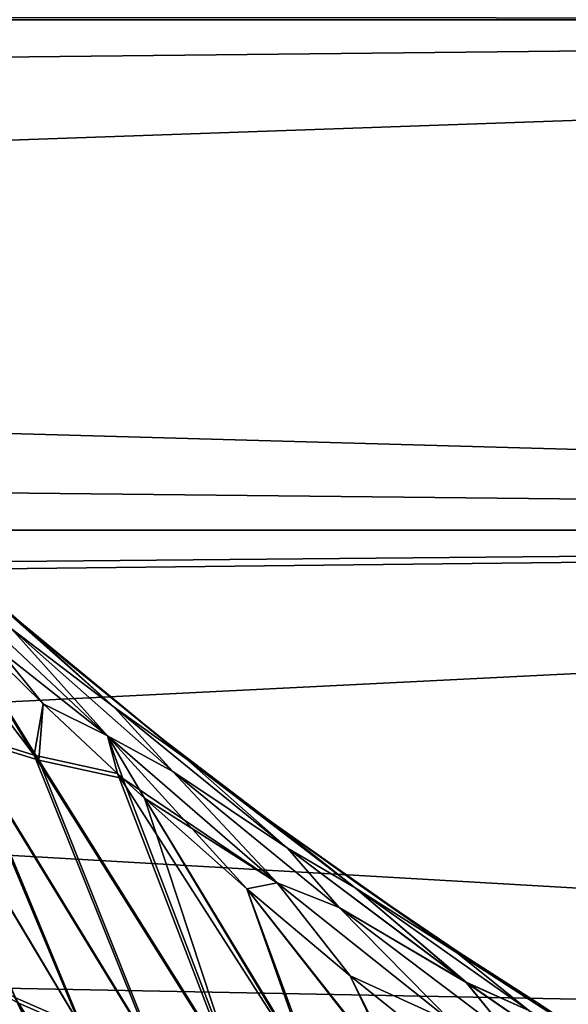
# Model space of a CAD drawing. Header units: metres. Extents: x -46 to 104, y -30 to 30.
# Tile 280 of 656: x 12.032 to 12.666, y 5.264 to 6.403. Entities that reach past the tile are written whole.
import ezdxf

# ---------------------------------------------------------------- set-up
doc = ezdxf.new("R2010")
doc.units = ezdxf.units.M
doc.layers.add('solid_26_000_502_XXX', color=7, linetype='CONTINUOUS')

msp = doc.modelspace()

# ---------------------------------------------------------------- linework, layer by layer
at = {"layer": 'solid_26_000_502_XXX'}
for points in [[(16, 6.403125, -11.313708), (-38.5, 6.403125, -11.313708), (-38.5, 6.97705, -10.969082)], [(16, 6.97705, -10.969082), (16, 6.403125, -11.313708), (-38.5, 6.97705, -10.969082)], [(16, 6.97705, 622.969055), (-38.5, 6.97705, 622.969055), (-38.5, 6.403125, 623.313721)], [(16, 6.403125, 623.313721), (16, 6.97705, 622.969055), (-38.5, 6.403125, 623.313721)], [(16, 6.97705, 601.030945), (16, 6.403125, 600.686279), (5.97814, 6.727696, 600.876221)], [(6.31825, 6.409347, 11.310184), (16, 6.403125, 11.313708), (16, 6.97705, 10.969082)], [(16, 6.403125, 600.686279), (6.318253, 6.409344, 600.689819), (5.97814, 6.727696, 600.876221)], [(6.31825, 6.409347, 11.310184), (6.639754, 6.075634, 11.492896), (16, 6.403125, 11.313708)], [(16, 6.403125, 600.686279), (6.639758, 6.07563, 600.50708), (6.318253, 6.409344, 600.689819)], [(16, 5.812219, -11.628332), (-38.5, 5.812219, -11.628332), (-38.5, 6.403125, -11.313708)], [(16, 6.403125, -11.313708), (16, 5.812219, -11.628332), (-38.5, 6.403125, -11.313708)], [(16, 6.403125, 623.313721), (-38.5, 6.403125, 623.313721), (-38.5, 5.812219, 623.628357)], [(16, 5.812219, 623.628357), (16, 6.403125, 623.313721), (-38.5, 5.812219, 623.628357)], [(6.639754, 6.075634, 11.492896), (16, 5.812219, 11.628332), (16, 6.403125, 11.313708)], [(16, 6.403125, 600.686279), (16, 5.812219, 600.371643), (6.639758, 6.07563, 600.50708)], [(6.639754, 6.075634, 11.492896), (6.940229, 5.729996, 11.669068), (16, 5.812219, 11.628332)], [(16, 5.812219, 600.371643), (6.940232, 5.729993, 600.330933), (6.639758, 6.07563, 600.50708)], [(11.829924, 5.841033, 307.579437), (11.959074, 5.579673, 307.767029), (12.048187, 5.552068, 307.654297)], [(11.943241, 5.72435, 307.566864), (11.829924, 5.841033, 307.579437), (12.048187, 5.552068, 307.654297)], [(16, 5.205901, -11.91212), (-38.5, 5.205901, -11.91212), (-38.5, 5.812219, -11.628332)], [(16, 5.812219, -11.628332), (16, 5.205901, -11.91212), (-38.5, 5.812219, -11.628332)], [(16, 5.812219, 623.628357), (-38.5, 5.812219, 623.628357), (-38.5, 5.205901, 623.912109)], [(16, 5.205901, 623.912109), (16, 5.812219, 623.628357), (-38.5, 5.205901, 623.912109)], [(6.940229, 5.729996, 11.669068), (7.219187, 5.374297, 11.8371), (16, 5.812219, 11.628332)], [(16, 5.812219, 600.371643), (16, 5.205901, 600.087891), (6.940232, 5.729993, 600.330933)], [(7.219187, 5.374297, 11.8371), (16, 5.205901, 11.91212), (16, 5.812219, 11.628332)], [(11.946657, 5.779159, 288.596985), (11.977287, 5.753892, 288.645477), (12.033497, 5.704944, 288.661591)], [(11.946657, 5.779159, 288.596985), (12.033497, 5.704944, 288.661591), (12.140685, 5.607717, 288.612762)], [(11.946657, 5.779159, 288.596985), (12.140685, 5.607717, 288.612762), (12.022192, 5.698207, 288.547333)], [(11.946659, 5.779157, 307.403015), (12.140689, 5.607714, 307.387238), (11.976992, 5.754154, 307.354614)], [(12.022182, 5.698216, 307.452667), (12.140689, 5.607714, 307.387238), (11.946659, 5.779157, 307.403015)], [(11.977287, 5.753892, 288.645477), (11.976992, 5.754154, 307.354614), (12.033499, 5.704943, 307.338409)], [(12.140689, 5.607714, 307.387238), (12.033499, 5.704943, 307.338409), (11.976992, 5.754154, 307.354614)], [(11.943853, 5.752131, 288.485474), (12.133185, 5.574225, 288.503174), (11.94324, 5.724352, 288.433136)], [(11.943832, 5.752152, 307.514526), (11.943241, 5.72435, 307.566864), (12.05856, 5.61149, 307.554657)], [(11.943832, 5.752152, 307.514526), (12.05856, 5.61149, 307.554657), (12.133167, 5.574242, 307.496826)], [(11.943832, 5.752152, 307.514526), (12.133167, 5.574242, 307.496826), (12.022182, 5.698216, 307.452667)], [(12.022192, 5.698207, 288.547333), (12.133185, 5.574225, 288.503174), (11.943853, 5.752131, 288.485474)], [(12.033497, 5.704944, 288.661591), (11.977287, 5.753892, 288.645477), (12.033499, 5.704943, 307.338409)], [(16, 5.205901, 600.087891), (7.219186, 5.374298, 600.162903), (6.940232, 5.729993, 600.330933)], [(11.94324, 5.724352, 288.433136), (12.053796, 5.546106, 288.345917), (11.964026, 5.573633, 288.232727)], [(11.94324, 5.724352, 288.433136), (12.05856, 5.611491, 288.445343), (12.053796, 5.546106, 288.345917)], [(12.133185, 5.574225, 288.503174), (12.05856, 5.611491, 288.445343), (11.94324, 5.724352, 288.433136)], [(11.943241, 5.72435, 307.566864), (12.048187, 5.552068, 307.654297), (12.05856, 5.61149, 307.554657)], [(12.022182, 5.698216, 307.452667), (12.208662, 5.533263, 307.437531), (12.140689, 5.607714, 307.387238)], [(12.133167, 5.574242, 307.496826), (12.208662, 5.533263, 307.437531), (12.022182, 5.698216, 307.452667)], [(12.022192, 5.698207, 288.547333), (12.20867, 5.533257, 288.562469), (12.133185, 5.574225, 288.503174)], [(12.140685, 5.607717, 288.612762), (12.20867, 5.533257, 288.562469), (12.022192, 5.698207, 288.547333)], [(12.033497, 5.704944, 288.661591), (12.033499, 5.704943, 307.338409), (12.086563, 5.66006, 307.323608)], [(12.086848, 5.659823, 288.676453), (12.033497, 5.704944, 288.661591), (12.086563, 5.66006, 307.323608)], [(12.223598, 5.548048, 288.675232), (12.033497, 5.704944, 288.661591), (12.086848, 5.659823, 288.676453)], [(12.223598, 5.548048, 288.675232), (12.140685, 5.607717, 288.612762), (12.033497, 5.704944, 288.661591)], [(12.223601, 5.548045, 307.324768), (12.086563, 5.66006, 307.323608), (12.033499, 5.704943, 307.338409)], [(12.140689, 5.607714, 307.387238), (12.223601, 5.548045, 307.324768), (12.033499, 5.704943, 307.338409)], [(12.086848, 5.659823, 288.676453), (12.086563, 5.66006, 307.323608), (12.198034, 5.569778, 307.29364)], [(12.223601, 5.548045, 307.324768), (12.198034, 5.569778, 307.29364), (12.086563, 5.66006, 307.323608)], [(12.198306, 5.569565, 288.706451), (12.086848, 5.659823, 288.676453), (12.198034, 5.569778, 307.29364)], [(12.223598, 5.548048, 288.675232), (12.086848, 5.659823, 288.676453), (12.198306, 5.569565, 288.706451)], [(11.877581, 5.613681, 307.883728), (12.025794, 5.271533, 308.141083), (12.10176, 5.238324, 308.02478)], [(11.959074, 5.579673, 307.767029), (11.877581, 5.613681, 307.883728), (12.10176, 5.238324, 308.02478)], [(12.105902, 5.232344, 287.974365), (11.881944, 5.607627, 288.115509), (11.964026, 5.573633, 288.232727)], [(12.105902, 5.232344, 287.974365), (12.02951, 5.265547, 287.857666), (11.881944, 5.607627, 288.115509)], [(12.05856, 5.61149, 307.554657), (12.048187, 5.552068, 307.654297), (12.144521, 5.5309, 307.546143)], [(12.05856, 5.611491, 288.445343), (12.150833, 5.525098, 288.454468), (12.053796, 5.546106, 288.345917)], [(12.133185, 5.574225, 288.503174), (12.150833, 5.525098, 288.454468), (12.05856, 5.611491, 288.445343)], [(12.133167, 5.574242, 307.496826), (12.05856, 5.61149, 307.554657), (12.144521, 5.5309, 307.546143)], [(12.140685, 5.607717, 288.612762), (12.341287, 5.44425, 288.626038), (12.20867, 5.533257, 288.562469)], [(12.223598, 5.548048, 288.675232), (12.341287, 5.44425, 288.626038), (12.140685, 5.607717, 288.612762)], [(12.140689, 5.607714, 307.387238), (12.341291, 5.444246, 307.373962), (12.223601, 5.548045, 307.324768)], [(12.208662, 5.533263, 307.437531), (12.341291, 5.444246, 307.373962), (12.140689, 5.607714, 307.387238)], [(11.959074, 5.579673, 307.767029), (12.10176, 5.238324, 308.02478), (12.185275, 5.210864, 307.912231)], [(12.048187, 5.552068, 307.654297), (11.959074, 5.579673, 307.767029), (12.185275, 5.210864, 307.912231)], [(12.189897, 5.204934, 288.08728), (11.964026, 5.573633, 288.232727), (12.053796, 5.546106, 288.345917)], [(12.189897, 5.204934, 288.08728), (12.105902, 5.232344, 287.974365), (11.964026, 5.573633, 288.232727)], [(12.133167, 5.574242, 307.496826), (12.144521, 5.5309, 307.546143), (12.17587, 5.502241, 307.543152)], [(12.133167, 5.574242, 307.496826), (12.17587, 5.502241, 307.543152), (12.294333, 5.397408, 307.532379)], [(12.133167, 5.574242, 307.496826), (12.294333, 5.397408, 307.532379), (12.329437, 5.404207, 307.480988)], [(12.133167, 5.574242, 307.496826), (12.329437, 5.404207, 307.480988), (12.208662, 5.533263, 307.437531)], [(12.133185, 5.574225, 288.503174), (12.329452, 5.404195, 288.519012), (12.150833, 5.525098, 288.454468)], [(12.20867, 5.533257, 288.562469), (12.329452, 5.404195, 288.519012), (12.133185, 5.574225, 288.503174)], [(12.198306, 5.569565, 288.706451), (12.198034, 5.569778, 307.29364), (12.310932, 5.483559, 307.265015)], [(12.223601, 5.548045, 307.324768), (12.310932, 5.483559, 307.265015), (12.198034, 5.569778, 307.29364)], [(12.311191, 5.483367, 288.735046), (12.198306, 5.569565, 288.706451), (12.310932, 5.483559, 307.265015)], [(12.223598, 5.548048, 288.675232), (12.198306, 5.569565, 288.706451), (12.311191, 5.483367, 288.735046)], [(12.048187, 5.552068, 307.654297), (12.185275, 5.210864, 307.912231), (12.275913, 5.189294, 307.804016)], [(12.144521, 5.5309, 307.546143), (12.048187, 5.552068, 307.654297), (12.275913, 5.189294, 307.804016)], [(12.28106, 5.183457, 288.195831), (12.053796, 5.546106, 288.345917), (12.150833, 5.525098, 288.454468)], [(12.28106, 5.183457, 288.195831), (12.189897, 5.204934, 288.08728), (12.053796, 5.546106, 288.345917)], [(12.223598, 5.548048, 288.675232), (12.311191, 5.483367, 288.735046), (12.324956, 5.473199, 288.738434)], [(12.223598, 5.548048, 288.675232), (12.324956, 5.473199, 288.738434), (12.419505, 5.398498, 288.686096)], [(12.223598, 5.548048, 288.675232), (12.419505, 5.398498, 288.686096), (12.341287, 5.44425, 288.626038)], [(12.223601, 5.548045, 307.324768), (12.41951, 5.398494, 307.313904), (12.310932, 5.483559, 307.265015)], [(12.341291, 5.444246, 307.373962), (12.41951, 5.398494, 307.313904), (12.223601, 5.548045, 307.324768)], [(12.144521, 5.5309, 307.546143), (12.275913, 5.189294, 307.804016), (12.373213, 5.173723, 307.700623)], [(12.17587, 5.502241, 307.543152), (12.144521, 5.5309, 307.546143), (12.373213, 5.173723, 307.700623)], [(12.208662, 5.533263, 307.437531), (12.401224, 5.375742, 307.424652), (12.341291, 5.444246, 307.373962)], [(12.329437, 5.404207, 307.480988), (12.401224, 5.375742, 307.424652), (12.208662, 5.533263, 307.437531)], [(12.20867, 5.533257, 288.562469), (12.401229, 5.375739, 288.575348), (12.329452, 5.404195, 288.519012)], [(12.341287, 5.44425, 288.626038), (12.401229, 5.375739, 288.575348), (12.20867, 5.533257, 288.562469)], [(12.28106, 5.183457, 288.195831), (12.150833, 5.525098, 288.454468), (12.175869, 5.502242, 288.456848)], [(12.329452, 5.404195, 288.519012), (12.175869, 5.502242, 288.456848), (12.150833, 5.525098, 288.454468)], [(12.378926, 5.168025, 288.299469), (12.28106, 5.183457, 288.195831), (12.175869, 5.502242, 288.456848)], [(12.294331, 5.39741, 288.467621), (12.378926, 5.168025, 288.299469), (12.175869, 5.502242, 288.456848)], [(12.329452, 5.404195, 288.519012), (12.294331, 5.39741, 288.467621), (12.175869, 5.502242, 288.456848)], [(12.294333, 5.397408, 307.532379), (12.17587, 5.502241, 307.543152), (12.373213, 5.173723, 307.700623)], [(12.311191, 5.483367, 288.735046), (12.310932, 5.483559, 307.265015), (12.324957, 5.473198, 307.261566)], [(12.41951, 5.398494, 307.313904), (12.324957, 5.473198, 307.261566), (12.310932, 5.483559, 307.265015)], [(12.324956, 5.473199, 288.738434), (12.311191, 5.483367, 288.735046), (12.324957, 5.473198, 307.261566)], [(12.324956, 5.473199, 288.738434), (12.324957, 5.473198, 307.261566), (12.425023, 5.401428, 307.237823)], [(12.425269, 5.401256, 288.762238), (12.324956, 5.473199, 288.738434), (12.425023, 5.401428, 307.237823)], [(12.537917, 5.322959, 288.747528), (12.324956, 5.473199, 288.738434), (12.425269, 5.401256, 288.762238)], [(12.537917, 5.322959, 288.747528), (12.419505, 5.398498, 288.686096), (12.324956, 5.473199, 288.738434)], [(12.537918, 5.322958, 307.252472), (12.425023, 5.401428, 307.237823), (12.324957, 5.473198, 307.261566)], [(12.41951, 5.398494, 307.313904), (12.537918, 5.322958, 307.252472), (12.324957, 5.473198, 307.261566)], [(12.341287, 5.44425, 288.626038), (12.548026, 5.289153, 288.636017), (12.401229, 5.375739, 288.575348)], [(12.419505, 5.398498, 288.686096), (12.548026, 5.289153, 288.636017), (12.341287, 5.44425, 288.626038)], [(12.341291, 5.444246, 307.373962), (12.548032, 5.289149, 307.363983), (12.41951, 5.398494, 307.313904)], [(12.401224, 5.375742, 307.424652), (12.548032, 5.289149, 307.363983), (12.341291, 5.444246, 307.373962)], [(11.846859, 5.403822, 308.506348), (12.01192, 5.034335, 308.723328), (12.065268, 4.984498, 308.588501)], [(11.898017, 5.354494, 308.382477), (11.846859, 5.403822, 308.506348), (12.065268, 4.984498, 308.588501)], [(12.329452, 5.404195, 288.519012), (12.413918, 5.296745, 288.477386), (12.294331, 5.39741, 288.467621)], [(12.329437, 5.404207, 307.480988), (12.294333, 5.397408, 307.532379), (12.413921, 5.296742, 307.522614)], [(12.329437, 5.404207, 307.480988), (12.413921, 5.296742, 307.522614), (12.53226, 5.242502, 307.467834)], [(12.329437, 5.404207, 307.480988), (12.53226, 5.242502, 307.467834), (12.401224, 5.375742, 307.424652)], [(12.329452, 5.404195, 288.519012), (12.532271, 5.242493, 288.532166), (12.413918, 5.296745, 288.477386)], [(12.401229, 5.375739, 288.575348), (12.532271, 5.242493, 288.532166), (12.329452, 5.404195, 288.519012)], [(12.425269, 5.401256, 288.762238), (12.425023, 5.401428, 307.237823), (12.539919, 5.323496, 307.212372)], [(12.537918, 5.322958, 307.252472), (12.539919, 5.323496, 307.212372), (12.425023, 5.401428, 307.237823)], [(12.540154, 5.323342, 288.787659), (12.425269, 5.401256, 288.762238), (12.539919, 5.323496, 307.212372)], [(12.537917, 5.322959, 288.747528), (12.425269, 5.401256, 288.762238), (12.540154, 5.323342, 288.787659)], [(12.068107, 4.978549, 287.409424), (11.849664, 5.398064, 287.490967), (11.901061, 5.34862, 287.615356)], [(12.068107, 4.978549, 287.409424), (12.014548, 5.02847, 287.274139), (11.849664, 5.398064, 287.490967)], [(12.294331, 5.39741, 288.467621), (12.482991, 5.158717, 288.397675), (12.378926, 5.168025, 288.299469)], [(12.294331, 5.39741, 288.467621), (12.413918, 5.296745, 288.477386), (12.482991, 5.158717, 288.397675)], [(12.294333, 5.397408, 307.532379), (12.373213, 5.173723, 307.700623), (12.476677, 5.16423, 307.602631)], [(12.413921, 5.296742, 307.522614), (12.294333, 5.397408, 307.532379), (12.476677, 5.16423, 307.602631)], [(12.419505, 5.398498, 288.686096), (12.620688, 5.256741, 288.69339), (12.548026, 5.289153, 288.636017)], [(12.537917, 5.322959, 288.747528), (12.620688, 5.256741, 288.69339), (12.419505, 5.398498, 288.686096)], [(12.41951, 5.398494, 307.313904), (12.620692, 5.256738, 307.30661), (12.537918, 5.322958, 307.252472)], [(12.548032, 5.289149, 307.363983), (12.620692, 5.256738, 307.30661), (12.41951, 5.398494, 307.313904)], [(16, 5.205901, 600.087891), (7.476414, 5.010303, 600.004272), (7.219186, 5.374298, 600.162903)], [(7.219187, 5.374297, 11.8371), (7.476418, 5.010299, 11.995704), (16, 5.205901, 11.91212)], [(12.401224, 5.375742, 307.424652), (12.599504, 5.226044, 307.414795), (12.548032, 5.289149, 307.363983)], [(12.53226, 5.242502, 307.467834), (12.599504, 5.226044, 307.414795), (12.401224, 5.375742, 307.424652)], [(12.401229, 5.375739, 288.575348), (12.599508, 5.226041, 288.585205), (12.532271, 5.242493, 288.532166)], [(12.548026, 5.289153, 288.636017), (12.599508, 5.226041, 288.585205), (12.401229, 5.375739, 288.575348)], [(11.898017, 5.354494, 308.382477), (12.065268, 4.984498, 308.588501), (12.12865, 4.940289, 308.456055)], [(11.957764, 5.310323, 308.260529), (11.898017, 5.354494, 308.382477), (12.12865, 4.940289, 308.456055)], [(12.131767, 4.934289, 287.542297), (11.901061, 5.34862, 287.615356), (11.961112, 5.304372, 287.737793)], [(12.131767, 4.934289, 287.542297), (12.068107, 4.978549, 287.409424), (11.901061, 5.34862, 287.615356)], [(12.537917, 5.322959, 288.747528), (12.540154, 5.323342, 288.787659), (12.635866, 5.2619, 288.807312)], [(12.537917, 5.322959, 288.747528), (12.635866, 5.2619, 288.807312), (12.756443, 5.181675, 288.751831)], [(12.537917, 5.322959, 288.747528), (12.756443, 5.181675, 288.751831), (12.620688, 5.256741, 288.69339)], [(12.537918, 5.322958, 307.252472), (12.756442, 5.181675, 307.248169), (12.539919, 5.323496, 307.212372)], [(12.620692, 5.256738, 307.30661), (12.756442, 5.181675, 307.248169), (12.537918, 5.322958, 307.252472)], [(12.540154, 5.323342, 288.787659), (12.539919, 5.323496, 307.212372), (12.635864, 5.261901, 307.192688)], [(12.756442, 5.181675, 307.248169), (12.635864, 5.261901, 307.192688), (12.539919, 5.323496, 307.212372)], [(12.635866, 5.2619, 288.807312), (12.540154, 5.323342, 288.787659), (12.635864, 5.261901, 307.192688)], [(11.957764, 5.310323, 308.260529), (12.12865, 4.940289, 308.456055), (12.201696, 4.901968, 308.326813)], [(12.025794, 5.271533, 308.141083), (11.957764, 5.310323, 308.260529), (12.201696, 4.901968, 308.326813)], [(12.205153, 4.895954, 287.671967), (11.961112, 5.304372, 287.737793), (12.02951, 5.265547, 287.857666)], [(12.205153, 4.895954, 287.671967), (12.131767, 4.934289, 287.542297), (11.961112, 5.304372, 287.737793)], [(12.413918, 5.296745, 288.477386), (12.53389, 5.200764, 288.485992), (12.482991, 5.158717, 288.397675)], [(12.532271, 5.242493, 288.532166), (12.53389, 5.200764, 288.485992), (12.413918, 5.296745, 288.477386)], [(12.413921, 5.296742, 307.522614), (12.476677, 5.16423, 307.602631), (12.533895, 5.20076, 307.514008)], [(12.53226, 5.242502, 307.467834), (12.413921, 5.296742, 307.522614), (12.533895, 5.20076, 307.514008)], [(12.548026, 5.289153, 288.636017), (12.760463, 5.142855, 288.641846), (12.599508, 5.226041, 288.585205)], [(12.620688, 5.256741, 288.69339), (12.760463, 5.142855, 288.641846), (12.548026, 5.289153, 288.636017)], [(12.548032, 5.289149, 307.363983), (12.760467, 5.142853, 307.358154), (12.620692, 5.256738, 307.30661)], [(12.599504, 5.226044, 307.414795), (12.760467, 5.142853, 307.358154), (12.548032, 5.289149, 307.363983)], [(12.025794, 5.271533, 308.141083), (12.201696, 4.901968, 308.326813), (12.283977, 4.869761, 308.201508)], [(12.10176, 5.238324, 308.02478), (12.025794, 5.271533, 308.141083), (12.283977, 4.869761, 308.201508)], [(12.205153, 4.895954, 287.671967), (12.02951, 5.265547, 287.857666), (12.105902, 5.232344, 287.974365)]]:
    msp.add_3dface(points, dxfattribs=at)

doc.saveas('drawing.dxf')
